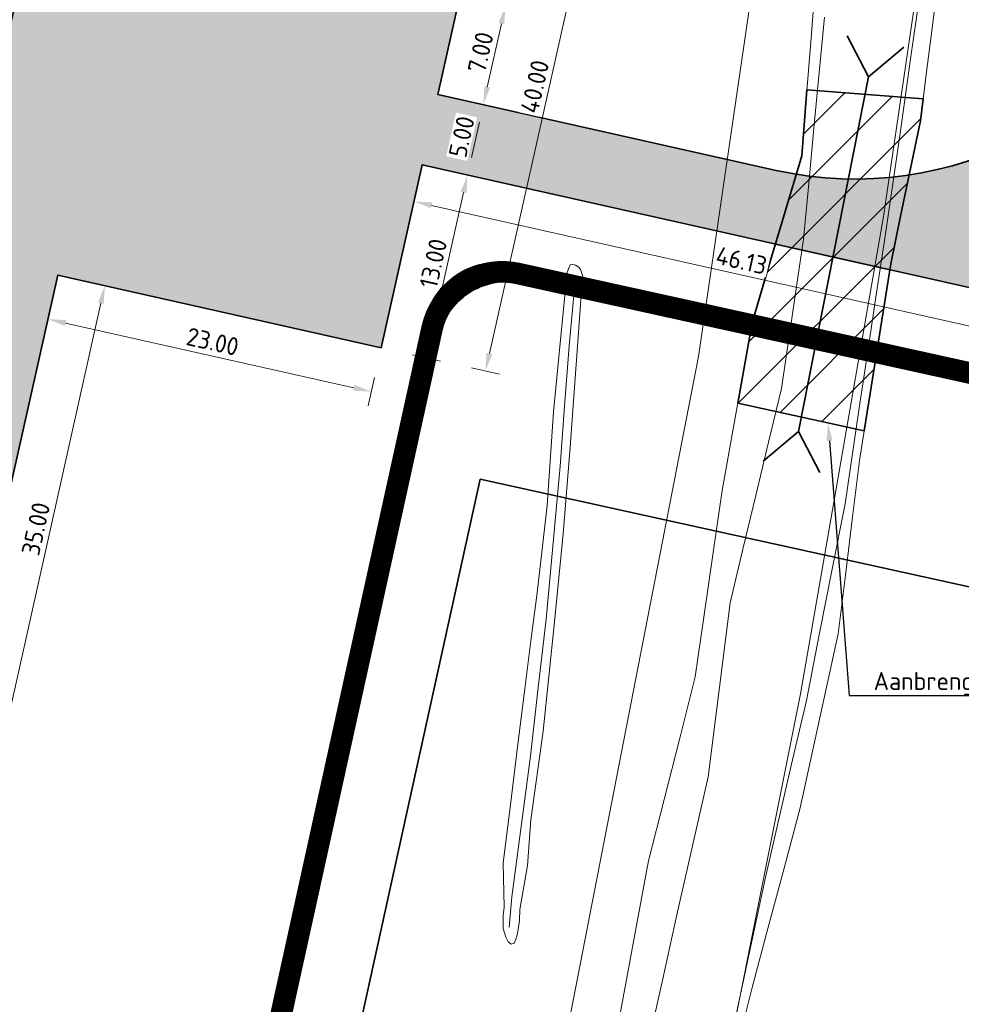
# Model space of a CAD drawing. Header units: metres. Extents: x 250001 to 257773, y 598992 to 609118.
# Tile 525 of 1056: x 254833 to 254898, y 601189 to 601257. Entities that reach past the tile are written whole.
import ezdxf
from ezdxf import colors
from ezdxf.entities.mleader import LeaderData, LeaderLine
from ezdxf.lldxf.tags import DXFTag
from ezdxf.math import Vec2, Vec3

# ---------------------------------------------------------------- set-up
doc = ezdxf.new("R2010")
doc.units = ezdxf.units.M
for name, color, linetype, lineweight in [('B-WE-GW-WATERGANG_BODEM-G', 252, 'Continuous', 18), ('B-WE-GW-WATERGANG_INSTEEK-G', 90, 'Continuous', 18), ('B-WE-GW-WATERGANG_WATERLIJN-G', 252, 'Continuous', 18), ('B-WE-KG-GRENS_PERCEEL-G', 150, 'KG-PERCEEL', 18), ('N-WE-GW-TALUD_KRUIN-G', 90, 'Continuous', 35), ('N-WE-GW-WATERGANG-WERK-A', 92, 'Continuous', 18), ('N-WE-GW-WATERGANG-WERK-G', 90, 'Continuous', 35), ('N-WE-VH-KANTVERHARDING-G', 210, 'Continuous', 35), ('N-WE-VH-VERHARDING_HALFVERHARDING-A', 252, 'Continuous', 18), ('N-WE-WH-DUIKER_BETON-G', 150, 'Continuous', 35), ('T-OI-KL-DATA_EUROFIBER-ALGEMEEN-GN', 90, 'KL-DATA-N', 25), ('T-OI-KL-DATA_GRONINGEN SEAPORTS-ALGEMEEN-GN', 90, 'KL-DATA-N', 25), ('T-OI-KL-ET_MS_KABELBED-GN', 1, 'Continuous', 70), ('T-OI-KLET_MS_20 KV_ENEXIS NETBEHEER BV-GN', 130, 'KL-MS-N', 25), ('T-WA-KG-GRENS_WERK-G', 7, 'XX-WERKGRENS', 35), ('X-XX-AL-AANKLEDING-M', 7, 'Continuous', 18), ('X-XX-AL-AANKLEDING-T25', 7, 'Continuous', 25), ('X-XX-AL-REFERENTIE-G', 7, 'Continuous', 18)]:
    doc.layers.add(name, color=color, linetype=linetype, lineweight=lineweight)
doc.layers.add('HULPLIJN', color=220, linetype='Continuous', plot=False)
doc.layers.add('HULPLIJN ARCERING', color=220, linetype='Continuous', plot=False)
doc.styles.add('NLCS-ISO-ANNOTATIEF-T25', font='NLCS-ISO.ttf', dxfattribs={"height": 2.5})
doc.styles.get("Standard").update_dxf_attribs({"font": 'NLCS-ISO.ttf'})
doc.linetypes.add('IE-TERREINAFSCHEIDING-KUNSTMATIG', pattern='A,4,[82,NLCS.shx,S=0.75,R=90,X=0,Y=0],4,-2', length=10)
tags = doc.linetypes.add('KG-PERCEEL', pattern='A,5.5,-2,["P",Standard,S=1.8,R=0,X=-0.5,Y=-0.9],-2,5.5,-2,[5,NLCS.SHX,S=0.75,R=0,X=0,Y=0],-2', length=19).pattern_tags.tags
tags[6] = DXFTag(74, 10)
tags = doc.linetypes.add('KL-DATA-N', pattern='A,4,-1,[101,NLCS.SHX,S=0.5,R=0,X=0,Y=0],-1,4,-1,["D",Standard,S=1,R=0,X=-0.25,Y=-0.5],-1.5', length=12.5).pattern_tags.tags
tags[18] = DXFTag(74, 10)
tags = doc.linetypes.add('KL-MS-N', pattern='A,4,-1,[103,NLCS.SHX,S=0.75,R=0,X=0,Y=0],-1,4,-1,["M",Standard,S=1,R=0,X=0,Y=-0.5],-2', length=13).pattern_tags.tags
tags[18] = DXFTag(74, 10)
doc.linetypes.add('XX-WERKGRENS', pattern='A,0,[137,NLCS.SHX,S=0.1,R=0,X=-1.1,Y=-1.35],-6', length=6)
doc.dimstyles.new('NLCS-ANNOTATIEF-T25-PIJL_L2_H2', dxfattribs={"dimtxt": 2.5, "dimasz": 2.5, "dimexe": 2, "dimexo": 2, "dimgap": 0.7, "dimtad": 1, "dimzin": 0, "dimdsep": 46, "dimtxsty": 'NLCS-ISO-ANNOTATIEF-T25', "dimcen": 0, "dimdle": 2, "dimclrd": 256, "dimclre": 256, "dimclrt": 256, "dimazin": 0, "dimtfac": 1, "dimtdec": 3, "dimtofl": 0, "dimtmove": 0, "dimatfit": 3, "dimfxl": 2, "dimfxlon": 1, "dimtfillclr": 256, "dimtolj": 1, "dimtzin": 0, "dimlwd": -1, "dimlwe": -1, "dimarcsym": 0})

# ---------------------------------------------------------------- blocks, each defined once
blk = doc.blocks.new('BS2021-132-Xref-KAD-20210617')
at = {"layer": 'B-WE-KG-GRENS_PERCEEL-G', "flags": 128}
for points in [[(254538.578, 601657.184), (254538.94, 601635.822), (254540.814, 601622.218), (254545.506, 601607.205), (254552.542, 601594.07), (254561.458, 601582.342), (254565.64, 601577.182), (254574.424, 601569.751), (254590.974, 601558.604), (254603.81, 601552.862), (254617.32, 601549.147), (254632.52, 601546.782), (254655.488, 601548.133), (254717.3, 601558.604), (254759.524, 601565.697), (254772.358, 601567.048), (254784.518, 601565.697), (254794.312, 601562.995), (254807.824, 601555.902), (254819.306, 601547.458), (254827.414, 601539.351), (254831.804, 601534.622), (254836.534, 601527.867), (254887.538, 601388.03), (254898.346, 601351.551), (254901.384, 601341.417), (254902.736, 601331.622), (254903.074, 601320.138), (254902.398, 601308.316), (254892.942, 601243.802), (254887.2, 601210.7), (254872, 601134.702), (254853.086, 601040.464), (254831.466, 600960.074), (254826.4, 600942.51), (254823.36, 600928.999), (254820.996, 600912.111), (254818.182, 600890.283), (254814.47, 600872.069), (254810.76, 600849.134), (254807.386, 600823.5), (254803.34, 600786.399), (254801.992, 600742.889), (254803.828, 600719.026)], [(254610.95, 601539.057), (254620.526, 601537.032), (254632.716, 601534.862), (254646.61, 601534.483), (254714.96, 601545.393), (254764.004, 601553.341), (254772.526, 601554.2), (254783.088, 601553.631), (254794.588, 601550.204), (254806.336, 601544.436), (254808.404, 601542.345), (254822.126, 601527.357), (254826.638, 601519.725), (254846.41, 601468.283), (254880.554, 601373.96), (254889.134, 601342.215), (254890.03, 601334.441), (254891.58, 601323.258), (254891.16, 601309.778), (254880.102, 601234.086), (254868.068, 601172.197), (254840.214, 601039.559), (254826.116, 600980.13), (254820.389, 600959.644)]]:
    blk.add_lwpolyline(points, dxfattribs=at)
blk = doc.blocks.new('BS2021-132-Xref-inmeting-2d-20210906')
at = {"layer": 'B-WE-GW-WATERGANG_BODEM-G'}
blk.add_lwpolyline([(254866.976, 601194.512), (254867.17, 601196.609), (254867.811, 601201.494), (254868.451, 601206.379), (254868.996, 601211.124), (254869.541, 601215.868), (254869.864, 601219.405), (254870.188, 601222.943), (254870.511, 601226.48), (254870.826, 601230.654), (254871.14, 601234.827), (254871.497, 601238.563), (254871.556, 601239.658)], dxfattribs=at)
at = {"layer": 'B-WE-GW-WATERGANG_INSTEEK-G'}
for points in [[(254882.856, 601186.432), (254883.814, 601190.235), (254884.931, 601194.417), (254886.049, 601198.6), (254887.166, 601202.782), (254888.047, 601206.806), (254888.929, 601210.83), (254889.81, 601214.853), (254890.305, 601218.917), (254890.8, 601222.98), (254891.295, 601227.044), (254892.013, 601231.532), (254892.731, 601236.021), (254893.448, 601240.509), (254894.135, 601243.819), (254894.822, 601247.128), (254895.509, 601250.438), (254895.937, 601253.828), (254896.365, 601257.218), (254896.792, 601260.607)], [(254888.204, 601259.827), (254887.897, 601255.889), (254887.59, 601251.952), (254887.284, 601248.015), (254886.132, 601244.148), (254884.98, 601240.281), (254883.828, 601236.415), (254883.139, 601232.544), (254882.45, 601228.672), (254881.76, 601224.801), (254881.135, 601220.49), (254880.51, 601216.178), (254879.884, 601211.866), (254878.807, 601207.614), (254877.73, 601203.362), (254876.652, 601199.111), (254875.863, 601194.872), (254875.073, 601190.634), (254874.284, 601186.396)], [(254867.722, 601195.735), (254867.698, 601194.972), (254867.601, 601194.341), (254867.543, 601193.982), (254867.426, 601193.603), (254867.319, 601193.39), (254867.118, 601193.322), (254866.912, 601193.487), (254866.737, 601193.826), (254866.572, 601194.428), (254866.572, 601195.321), (254866.642, 601195.9), (254866.56, 601198.972), (254867.063, 601202.991), (254867.565, 601207.01), (254868.067, 601211.029), (254868.49, 601214.359), (254868.912, 601217.688), (254869.622, 601223.758), (254870.058, 601230.259), (254870.444, 601234.293), (254870.83, 601238.327), (254870.848, 601239.04), (254870.965, 601239.778), (254871.101, 601240.166), (254871.217, 601240.438), (254871.401, 601240.467), (254871.586, 601240.418), (254871.8, 601240.287), (254871.916, 601240.127), (254872.1, 601239.642), (254872.13, 601238.972), (254871.966, 601238.317), (254871.715, 601234.812), (254871.464, 601231.307), (254871.212, 601227.802), (254870.731, 601221.798), (254870.123, 601215.69), (254869.732, 601211.902), (254869.341, 601208.113), (254868.477, 601201.947), (254868.257, 601198.793), (254867.722, 601195.735)]]:
    blk.add_lwpolyline(points, dxfattribs=at)
at = {"layer": 'B-WE-GW-WATERGANG_WATERLIJN-G'}
for points in [[(254895.442, 601259.053), (254894.827, 601254.722), (254894.211, 601250.391), (254893.596, 601246.06), (254893.009, 601242.137), (254892.421, 601238.213), (254891.834, 601234.29), (254891.315, 601230.82), (254890.796, 601227.35), (254890.278, 601223.881), (254889.384, 601219.332), (254888.49, 601214.783), (254887.596, 601210.234), (254886.642, 601206.113), (254885.688, 601201.993), (254884.734, 601197.872), (254884.018, 601194.515), (254883.301, 601191.158), (254882.585, 601187.802)], [(254876.65, 601186.503), (254877.628, 601190.936), (254878.605, 601195.37), (254879.7, 601200.154), (254880.795, 601204.938), (254881.297, 601208.961), (254881.799, 601212.983), (254882.301, 601217.006), (254883.194, 601220.722), (254884.086, 601224.438), (254884.978, 601228.155), (254885.87, 601231.871), (254886.379, 601235.325), (254886.887, 601238.779), (254887.395, 601242.233), (254887.757, 601246.083), (254888.12, 601249.932), (254888.482, 601253.782), (254888.844, 601257.631)]]:
    blk.add_lwpolyline(points, dxfattribs=at)
blk = doc.blocks.new('*D178')
at = {"layer": 'Defpoints', "color": 0, "transparency": 16777216}
for p in [(254866.85, 601273.73), (254874.085, 601272.107), (254858.098, 601234.699)]:
    blk.add_point(p, dxfattribs=at)
at = {"layer": 'X-XX-AL-AANKLEDING-M', "transparency": 16777216}
for p, q in [((254873.109, 601272.326), (254875.061, 601271.889)), ((254865.606, 601234.296), (254873.812, 601270.888)), ((254864.357, 601233.295), (254866.308, 601232.858))]:
    blk.add_line(p, q, dxfattribs=at)
for points in [[(254873.608, 601270.933), (254874.015, 601270.842), (254874.085, 601272.107)], [(254865.403, 601234.342), (254865.81, 601234.251), (254865.333, 601233.077)]]:
    blk.add_solid(points, dxfattribs=at)
at = {"layer": 'X-XX-AL-AANKLEDING-M', "transparency": 16777216, "insert": (254868.758, 601252.805), "char_height": 1.25, "attachment_point": 5, "rotation": 77.36094, "style": 'NLCS-ISO-ANNOTATIEF-T25', "bg_fill": 3, "box_fill_scale": 1.1, "bg_fill_color": 256, "bg_fill_true_color": 13158600, "bg_fill_transparency": 0}
blk.add_mtext('\\A1;40.00', dxfattribs=at)
blk = doc.blocks.new('*D180')
at = {"layer": 'Defpoints', "color": 0, "transparency": 16777216}
for p in [(254860.942, 601247.384), (254864.087, 601246.679), (254858.098, 601234.699)]:
    blk.add_point(p, dxfattribs=at)
at = {"layer": 'X-XX-AL-AANKLEDING-M', "transparency": 16777216}
for p, q in [((254863.112, 601246.898), (254865.063, 601246.46)), ((254861.516, 601235.214), (254863.814, 601245.459)), ((254860.267, 601234.213), (254862.219, 601233.775))]:
    blk.add_line(p, q, dxfattribs=at)
for points in [[(254863.611, 601245.505), (254864.017, 601245.413), (254864.087, 601246.679)], [(254861.313, 601235.259), (254861.72, 601235.168), (254861.243, 601233.994)]]:
    blk.add_solid(points, dxfattribs=at)
at = {"layer": 'X-XX-AL-AANKLEDING-M', "transparency": 16777216, "insert": (254861.714, 601240.55), "char_height": 1.25, "attachment_point": 5, "rotation": 77.36094, "style": 'NLCS-ISO-ANNOTATIEF-T25', "bg_fill": 3, "box_fill_scale": 1.1, "bg_fill_color": 256, "bg_fill_true_color": 13158600, "bg_fill_transparency": 0}
blk.add_mtext('\\A1;13.00', dxfattribs=at)
blk = doc.blocks.new('*D181')
at = {"layer": 'Defpoints', "color": 0, "transparency": 16777216}
for p in [(254863.568, 601259.093), (254866.713, 601258.388), (254862.036, 601252.263)]:
    blk.add_point(p, dxfattribs=at)
at = {"layer": 'X-XX-AL-AANKLEDING-M', "transparency": 16777216}
for p, q in [((254865.737, 601258.607), (254867.689, 601258.169)), ((254865.455, 601252.777), (254866.44, 601257.168)), ((254864.206, 601251.776), (254866.157, 601251.339))]:
    blk.add_line(p, q, dxfattribs=at)
for points in [[(254866.236, 601257.214), (254866.643, 601257.123), (254866.713, 601258.388)], [(254865.252, 601252.823), (254865.658, 601252.732), (254865.181, 601251.558)]]:
    blk.add_solid(points, dxfattribs=at)
at = {"layer": 'X-XX-AL-AANKLEDING-M', "transparency": 16777216, "insert": (254864.996, 601255.186), "char_height": 1.25, "attachment_point": 5, "rotation": 77.36094, "style": 'NLCS-ISO-ANNOTATIEF-T25', "bg_fill": 3, "box_fill_scale": 1.1, "bg_fill_color": 256, "bg_fill_true_color": 13158600, "bg_fill_transparency": 0}
blk.add_mtext('\\A1;7.00', dxfattribs=at)
blk = doc.blocks.new('*U194')
for points in [[(-1.79, 2.654), (0, 0), (-2.983, -1.164)], [(26.908, -6.31), (23.925, -7.474), (25.715, -10.128)]]:
    blk.add_lwpolyline(points)
at = {"ltscale": 0.25}
blk.add_lwpolyline([(0, 0), (23.925, -7.474)], dxfattribs=at)
blk = doc.blocks.new('*D197')
at = {"layer": 'Defpoints', "color": 0, "transparency": 16777216}
for p in [(254860.942, 601247.384), (254905.959, 601237.289), (254905.39, 601234.751)]:
    blk.add_point(p, dxfattribs=at)
at = {"layer": 'X-XX-AL-AANKLEDING-M', "transparency": 16777216}
for p, q in [((254860.592, 601245.821), (254860.154, 601243.87)), ((254861.593, 601244.572), (254904.17, 601235.024)), ((254905.609, 601235.726), (254905.171, 601233.775))]:
    blk.add_line(p, q, dxfattribs=at)
for points in [[(254861.638, 601244.775), (254861.547, 601244.369), (254860.373, 601244.845)], [(254904.216, 601235.227), (254904.125, 601234.821), (254905.39, 601234.751)]]:
    blk.add_solid(points, dxfattribs=at)
at = {"layer": 'X-XX-AL-AANKLEDING-M', "transparency": 16777216, "insert": (254883.095, 601240.749), "char_height": 1.25, "attachment_point": 5, "rotation": 347.36094, "style": 'NLCS-ISO-ANNOTATIEF-T25', "bg_fill": 3, "box_fill_scale": 1.1, "bg_fill_color": 256, "bg_fill_true_color": 13158600, "bg_fill_transparency": 0}
blk.add_mtext('\\A1;46.13', dxfattribs=at)
blk = doc.blocks.new('*D248')
at = {"layer": 'Defpoints', "color": 0, "transparency": 16777216}
for p in [(254862.036, 601252.263), (254865.181, 601251.558), (254860.942, 601247.384)]:
    blk.add_point(p, dxfattribs=at)
at = {"layer": 'X-XX-AL-AANKLEDING-M', "transparency": 16777216}
for p, q in [((254864.206, 601251.776), (254866.157, 601251.339)), ((254864.361, 601247.899), (254864.908, 601250.338)), ((254863.112, 601246.898), (254865.063, 601246.46))]:
    blk.add_line(p, q, dxfattribs=at)
for points in [[(254864.705, 601250.384), (254865.111, 601250.292), (254865.181, 601251.558)], [(254864.158, 601247.944), (254864.564, 601247.853), (254864.087, 601246.679)]]:
    blk.add_solid(points, dxfattribs=at)
at = {"layer": 'X-XX-AL-AANKLEDING-M', "transparency": 16777216, "insert": (254863.683, 601249.332), "char_height": 1.25, "attachment_point": 5, "rotation": 77.36094, "style": 'NLCS-ISO-ANNOTATIEF-T25', "bg_fill": 3, "box_fill_scale": 1.1, "bg_fill_color": 256, "bg_fill_true_color": 13158600, "bg_fill_transparency": 0}
blk.add_mtext('\\A1;5.00', dxfattribs=at)
blk = doc.blocks.new('*D249')
at = {"layer": 'Defpoints', "color": 0, "transparency": 16777216}
for p in [(254890.978, 601271.394), (254906.145, 601251.52)]:
    blk.add_point(p, dxfattribs=at)
at = {"layer": 'X-XX-AL-AANKLEDING-M', "transparency": 16777216}
blk.add_line((254900.867, 601258.436), (254905.387, 601252.514), dxfattribs=at)
blk.add_solid([(254905.552, 601252.641), (254905.221, 601252.388), (254906.145, 601251.52)], dxfattribs=at)
at = {"layer": 'X-XX-AL-AANKLEDING-M', "transparency": 16777216, "insert": (254903.523, 601256.564), "char_height": 1.25, "attachment_point": 5, "rotation": 307.35089, "style": 'NLCS-ISO-ANNOTATIEF-T25'}
blk.add_mtext('\\A1;R=25.00', dxfattribs=at)
blk = doc.blocks.new('*D259')
at = {"layer": 'Defpoints', "color": 0, "transparency": 16777216}
for p in [(254835.655, 601239.732), (254838.922, 601238.999), (254827.997, 601205.58)]:
    blk.add_point(p, dxfattribs=at)
at = {"layer": 'X-XX-AL-AANKLEDING-M', "transparency": 16777216}
for p, q in [((254837.947, 601239.218), (254839.898, 601238.78)), ((254831.538, 601206.067), (254838.649, 601237.779)), ((254830.288, 601205.066), (254832.24, 601204.628))]:
    blk.add_line(p, q, dxfattribs=at)
for points in [[(254838.446, 601237.825), (254838.852, 601237.734), (254838.922, 601238.999)], [(254831.334, 601206.112), (254831.741, 601206.021), (254831.264, 601204.847)]]:
    blk.add_solid(points, dxfattribs=at)
at = {"layer": 'X-XX-AL-AANKLEDING-M', "transparency": 16777216, "insert": (254834.142, 601222.136), "char_height": 1.25, "attachment_point": 5, "rotation": 77.36094, "style": 'NLCS-ISO-ANNOTATIEF-T25', "bg_fill": 3, "box_fill_scale": 1.1, "bg_fill_color": 256, "bg_fill_true_color": 13158600, "bg_fill_transparency": 0}
blk.add_mtext('\\A1;35.00', dxfattribs=at)
blk = doc.blocks.new('*D260')
at = {"layer": 'Defpoints', "color": 0, "transparency": 16777216}
for p in [(254835.655, 601239.732), (254858.098, 601234.699), (254857.414, 601231.651)]:
    blk.add_point(p, dxfattribs=at)
at = {"layer": 'X-XX-AL-AANKLEDING-M', "transparency": 16777216}
for p, q in [((254835.191, 601237.659), (254834.753, 601235.708)), ((254836.191, 601236.41), (254856.195, 601231.925)), ((254857.633, 601232.627), (254857.196, 601230.675))]:
    blk.add_line(p, q, dxfattribs=at)
for points in [[(254836.237, 601236.613), (254836.146, 601236.207), (254834.972, 601236.684)], [(254856.24, 601232.128), (254856.149, 601231.721), (254857.414, 601231.651)]]:
    blk.add_solid(points, dxfattribs=at)
at = {"layer": 'X-XX-AL-AANKLEDING-M', "transparency": 16777216, "insert": (254846.406, 601235.119), "char_height": 1.25, "attachment_point": 5, "rotation": 347.36094, "style": 'NLCS-ISO-ANNOTATIEF-T25', "bg_fill": 3, "box_fill_scale": 1.1, "bg_fill_color": 256, "bg_fill_true_color": 13158600, "bg_fill_transparency": 0}
blk.add_mtext('\\A1;23.00', dxfattribs=at)

msp = doc.modelspace()

# ---------------------------------------------------------------- hatches: boundary and pattern name
at = {"layer": 'N-WE-GW-WATERGANG-WERK-A'}
h = msp.add_hatch(dxfattribs=at)
h.set_pattern_fill('AGW-WERK_AANVULLEN-SO', color=256, pattern_type=2)
h.set_pattern_definition([(45, (0, 0), (-1.767766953, 1.767766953), [])])
h.paths.add_polyline_path([(254891.597, 601228.93), (254882.839, 601230.857), (254883.139, 601232.544), (254883.828, 601236.415), (254884.98, 601240.281), (254886.132, 601244.148), (254887.284, 601248.015), (254887.59, 601251.952), (254887.64, 601252.587), (254895.701, 601251.96), (254895.509, 601250.438), (254894.822, 601247.128), (254894.135, 601243.819), (254893.448, 601240.509), (254892.731, 601236.021), (254892.013, 601231.532)])
at = {"layer": 'N-WE-VH-VERHARDING_HALFVERHARDING-A'}
h = msp.add_hatch(dxfattribs=at)
h.set_pattern_fill('AVH-HALFVERHARDING-SO', color=256, pattern_type=2)
h.set_pattern_definition([(50, (254847.808, 601253.6878), (3.5863, -0.31376), [0.375, -4.125]), (355, (254847.808, 601253.688), (-0.693757, 3.76096), [0.3, -3.3]), (100.4514, (254848.107, 601253.6617), (2.892547, 3.4472), [0.3187, -3.50571]), (46.1842, (254847.808, 601254.688), (5.336205, -0.827595), [0.5625, -6.1875]), (96.6356, (254848.253, 601254.619), (4.67331, 4.87059), [0.47805, -5.25856]), (351.1842, (254847.808, 601254.688), (4.67331, 4.87059), [0.45, -4.95]), (21, (254848.308, 601254.4378), (2.984535, -2.013094), [0.375, -4.125]), (326, (254848.308, 601254.438), (1.216577, 3.62575), [0.3, -3.3]), (71.4514, (254848.557, 601254.27), (4.201113, 1.61265), [0.3187, -3.50571]), (37.5, (254847.8081, 601253.6878), (0.060799, 1.664469), [0, -3.26, 0, -3.35, 0, -3.3125]), (7.5, (254847.8081, 601253.6878), (1.315348, 1.972059), [0, -1.91, 0, -3.185, 0, -1.2625]), (327.5, (254846.6931, 601253.6878), (2.669112, -0.112774), [0, -1.25, 0, -3.9, 0, -5.175]), (317.5, (254846.193, 601253.6878), (2.91593, 0.500525), [0, -1.625, 0, -2.59, 0, -3.675])])
edge = h.paths.add_edge_path()
edge.add_line((254940.453, 601403.428), (254953.354, 601350.437))
edge.add_line((254953.354, 601350.437), (254909.724, 601236.445))
edge.add_line((254909.724, 601236.445), (254860.942, 601247.384))
edge.add_line((254860.942, 601247.384), (254858.098, 601234.699))
edge.add_line((254858.098, 601234.699), (254835.655, 601239.732))
edge.add_line((254835.655, 601239.732), (254832.373, 601225.095))
edge.add_line((254832.373, 601225.095), (254827.997, 601205.58))
edge.add_line((254827.997, 601205.58), (254825.07, 601206.236))
edge.add_line((254825.07, 601206.236), (254814.998, 601161.32))
edge.add_arc((254839.392, 601155.85), 25, 167.36094, 205.65948)
edge.add_line((254816.857, 601145.024), (254830.669, 601116.272))
edge.add_arc((254853.204, 601127.098), 25, 205.65948, 227.89878)
edge.add_line((254836.443, 601108.549), (254908.727, 601043.233))
edge.add_line((254908.727, 601043.233), (254908.681, 601043.024))
edge.add_line((254908.681, 601043.024), (254907.645, 601038.26))
edge.add_line((254907.645, 601038.26), (254907.388, 601037.1))
edge.add_line((254907.388, 601037.1), (254905.454, 601042.146))
edge.add_line((254905.454, 601042.146), (254833.994, 601106.718))
edge.add_arc((254850.755, 601125.267), 25, 205.65948, 227.89878, ccw=False)
edge.add_line((254828.221, 601114.442), (254813.003, 601146.119))
edge.add_arc((254835.538, 601156.944), 25, 167.36094, 205.65948, ccw=False)
edge.add_line((254811.144, 601162.414), (254823.355, 601216.869))
edge.add_arc((254798.96, 601222.339), 25, 347.36094, 437.36094)
edge.add_line((254804.431, 601246.734), (254797.6, 601248.265))
edge.add_line((254797.6, 601248.265), (254798.913, 601254.12))
edge.add_line((254798.913, 601254.12), (254820.38, 601249.306))
edge.add_arc((254822.568, 601259.064), 10, 257.36094, 347.36094)
edge.add_line((254832.326, 601256.876), (254837.577, 601280.294))
edge.add_line((254837.577, 601280.294), (254866.85, 601273.73))
edge.add_line((254866.85, 601273.73), (254862.036, 601252.263))
edge.add_line((254862.036, 601252.263), (254885.508, 601247))
edge.add_arc((254890.978, 601271.394), 25, 257.36094, 339.05591)
edge.add_line((254914.326, 601262.457), (254945.341, 601343.491))
edge.add_arc((254921.993, 601352.427), 25, 339.05591, 373.68306)
edge.add_line((254946.283, 601358.341), (254935.724, 601401.715))
edge.add_line((254935.724, 601401.715), (254940.453, 601403.428))

# ---------------------------------------------------------------- linework, layer by layer
at = {"layer": 'HULPLIJN', "flags": 128}
for points in [[(254885.458, 601241.886), (254893.384, 601240.109)], [(254883.716, 601235.784), (254892.388, 601233.875)]]:
    msp.add_lwpolyline(points, dxfattribs=at)
at = {"layer": 'HULPLIJN ARCERING', "flags": 128}
msp.add_lwpolyline([(254832.326, 601256.876), (254837.577, 601280.294), (254866.85, 601273.73), (254862.036, 601252.263), (254885.508, 601247, 0.372368), (254914.326, 601262.457), (254945.341, 601343.491, 0.15225), (254946.283, 601358.341), (254935.724, 601401.715), (254940.453, 601403.428), (254953.354, 601350.437), (254909.724, 601236.445), (254860.942, 601247.384), (254858.098, 601234.699), (254835.655, 601239.732), (254832.373, 601225.095)], format="xyb", dxfattribs=at)
at = {"layer": 'N-WE-GW-TALUD_KRUIN-G', "flags": 128}
msp.add_lwpolyline([(254895.701, 601251.96), (254887.64, 601252.587)], dxfattribs=at)
at = {"layer": 'N-WE-GW-WATERGANG-WERK-G', "flags": 128}
msp.add_lwpolyline([(254891.597, 601228.93), (254882.839, 601230.857), (254883.139, 601232.544), (254883.828, 601236.415), (254884.98, 601240.281), (254886.132, 601244.148), (254887.284, 601248.015), (254887.59, 601251.952), (254887.64, 601252.587), (254895.701, 601251.96), (254895.509, 601250.438), (254894.822, 601247.128), (254894.135, 601243.819), (254893.448, 601240.509), (254892.731, 601236.021), (254892.013, 601231.532)], close=True, dxfattribs=at)
at = {"layer": 'N-WE-VH-KANTVERHARDING-G', "flags": 128}
for points in [[(254907.388, 601037.1), (254905.454, 601042.146), (254833.994, 601106.718, -0.097343), (254828.221, 601114.442), (254813.003, 601146.119, -0.168682), (254811.144, 601162.414), (254823.355, 601216.869, 0.414214), (254804.431, 601246.734), (254797.6, 601248.265), (254798.913, 601254.12), (254820.38, 601249.306, 0.414214), (254832.326, 601256.876), (254837.577, 601280.294), (254866.85, 601273.73), (254862.036, 601252.263), (254885.508, 601247, 0.372368), (254914.326, 601262.457), (254945.341, 601343.491, 0.15225), (254946.283, 601358.341), (254935.365, 601403.188), (254924.797, 601431.659), (254924.495, 601450.562)], [(254940.453, 601403.428), (254953.354, 601350.437), (254909.724, 601236.445), (254860.942, 601247.384), (254858.098, 601234.699), (254835.655, 601239.732), (254827.997, 601205.58), (254825.07, 601206.236), (254814.998, 601161.32, 0.168682), (254816.857, 601145.024), (254830.669, 601116.272, 0.097343), (254836.443, 601108.549), (254908.727, 601043.233)]]:
    msp.add_lwpolyline(points, format="xyb", dxfattribs=at)
at = {"layer": 'T-OI-KL-DATA_EUROFIBER-ALGEMEEN-GN'}
msp.add_lwpolyline([(254943.32, 601118.736), (254943.382, 601118.982, 0.413212), (254939.942, 601125.145), (254846.959, 601145.684, -0.381806), (254843.175, 601151.78), (254861.688, 601235.907, -0.362232), (254867.646, 601239.715), (254960.472, 601219.287, 0.397553), (254966.06, 601222.724), (254966.257, 601223.614)], format="xyb", dxfattribs=at)
at = {"layer": 'T-OI-KL-DATA_GRONINGEN SEAPORTS-ALGEMEEN-GN'}
msp.add_lwpolyline([(254943.285, 601118.885, 0.366304), (254939.903, 601124.848), (254846.805, 601145.439, -0.418151), (254842.976, 601151.858), (254861.559, 601236.304, -0.330582), (254867.517, 601240.113), (254960.416, 601219.669, 0.437286), (254966.038, 601223.23)], format="xyb", dxfattribs=at)
at = {"layer": 'T-OI-KL-ET_MS_KABELBED-GN', "color": 241, "linetype": 'Continuous', "true_color": 0xf7abae, "const_width": 1.5}
msp.add_lwpolyline([(254943.386, 601119.046, 0.456834), (254939.054, 601125.309), (254846.845, 601145.601, -0.414214), (254843.037, 601151.558), (254861.628, 601236.037, -0.414214), (254867.585, 601239.845), (254959.534, 601219.611, 0.48143), (254966.092, 601223.823)], format="xyb", dxfattribs=at)
at = {"layer": 'T-OI-KL-ET_MS_KABELBED-GN', "flags": 128}
for points in [[(254942.764, 601118.904, 0.411706), (254938.947, 601124.82), (254846.25, 601145.22, -0.414214), (254842.441, 601151.177), (254861.032, 601235.656, -0.50587), (254868.181, 601240.226), (254959.641, 601220.099, 0.415457), (254965.604, 601223.928)], [(254944.155, 601119.566, 0.414898), (254940.349, 601125.536), (254847.441, 601145.981, -0.414214), (254843.633, 601151.939), (254862.009, 601235.441, -0.414214), (254867.966, 601239.25), (254960.327, 601218.924, 0.414847), (254966.287, 601222.743)]]:
    msp.add_lwpolyline(points, format="xyb", dxfattribs=at)
at = {"layer": 'T-OI-KLET_MS_20 KV_ENEXIS NETBEHEER BV-GN'}
for points in [[(254942.785, 601119.002, 0.411706), (254938.967, 601124.918), (254846.369, 601145.296, -0.414214), (254842.56, 601151.254), (254861.323, 601236.514, -0.414214), (254867.281, 601240.322), (254959.62, 601220.001, 0.415457), (254965.582, 601223.831)], [(254944.155, 601119.566, 0.400703), (254940.327, 601125.438), (254847.42, 601145.884, -0.414214), (254843.535, 601151.961), (254861.911, 601235.463, -0.414214), (254867.988, 601239.347), (254960.348, 601219.022, 0.400651), (254966.287, 601222.743, 0.414847)]]:
    msp.add_lwpolyline(points, format="xyb", dxfattribs=at)
at = {"layer": 'T-WA-KG-GRENS_WERK-G', "linetype": 'IE-TERREINAFSCHEIDING-KUNSTMATIG'}
msp.add_lwpolyline([(254864.957, 601225.577), (255044.657, 601186.03), (255029.182, 601115.713), (254849.483, 601155.259)], close=True, dxfattribs=at)

# ---------------------------------------------------------------- block references
at = {"layer": 'N-WE-WH-DUIKER_BETON-G', "rotation": 96.15520217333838}
msp.add_blockref('*U194', (254887.043, 601228.888), dxfattribs=at)
at = {"layer": 'X-XX-AL-REFERENTIE-G'}
for name in ['BS2021-132-Xref-KAD-20210617', 'BS2021-132-Xref-inmeting-2d-20210906']:
    msp.add_blockref(name, (0, 0), dxfattribs=at)

# ---------------------------------------------------------------- dimensions: what is measured, and where the dimension line sits
at = {"layer": 'X-XX-AL-AANKLEDING-M'}
dim = msp.add_radius_dim(center=(254890.978, 601271.394), mpoint=(254906.145, 601251.52), dimstyle='NLCS-ANNOTATIEF-T25-PIJL_L2_H2', override={"dimpost": 'R=<>'}, dxfattribs=at)
dim.commit()
dim.dimension.update_dxf_attribs({"geometry": '*D249', "text_midpoint": (254902.748, 601255.972), "dimtype": 164})

# ---------------------------------------------------------------- next in the draw order: dimensions: what is measured, and where the dimension line sits
dim = msp.add_linear_dim(base=(254866.713, 601258.388), p1=(254862.036, 601252.263), p2=(254863.568, 601259.093), angle=257.36094, dimstyle='NLCS-ANNOTATIEF-T25-PIJL_L2_H2', override={"dimtfill": 1}, dxfattribs=at)
dim.commit()
dim.dimension.update_dxf_attribs({"geometry": '*D181', "text_midpoint": (254864.996, 601255.186)})
dim = msp.add_aligned_dim(p1=(254827.997, 601205.58), p2=(254835.655, 601239.732), distance=-3.348, dimstyle='NLCS-ANNOTATIEF-T25-PIJL_L2_H2', override={"dimtfill": 1}, dxfattribs=at)
dim.commit()
dim.dimension.update_dxf_attribs({"geometry": '*D259', "text_midpoint": (254834.142, 601222.136)})

# ---------------------------------------------------------------- next in the draw order: leaders
at = {"layer": 'X-XX-AL-AANKLEDING-T25'}
ml = msp.add_multileader_mtext('Standard', dxfattribs=at)
ml.set_content('Aanbrengen dam met duiker', color=256, style='NLCS-ISO-ANNOTATIEF-T25')
ml.set_leader_properties(color=256, linetype='ByLayer', lineweight=-1)
ml.build(insert=Vec2(0, 0))
ml.multileader.update_dxf_attribs({"text_left_attachment_type": 5, "text_right_attachment_type": 5, "dogleg_length": 2.5, "arrow_head_size": 1.25, "scale": 0.5})
ctx = ml.context
ctx.base_point, ctx.scale, ctx.char_height, ctx.arrow_head_size, ctx.landing_gap_size, ctx.plane_origin = Vec3(254891.813, 601210.583), 0.5, 1.25, 1.25, 0.45, Vec3(254923.236, 601224.695)
ctx.left_attachment, ctx.right_attachment = 5, 5
notes = []
notes.append((ctx, [(1, (1, 1, 0), (254890.563, 601210.583), (1, 0), 1.25, [(0, [(254889.107, 601229.478)], 0, [])])]))
ctx.mtext.insert, ctx.mtext.flow_direction = Vec3(254892.263, 601212.208), 5
ctx.mtext.has_bg_fill, ctx.mtext.bg_color, ctx.mtext.bg_scale_factor, ctx.mtext.bg_transparency, ctx.mtext.use_window_bg_color = 1, -1027028792, 1.5, 0, 1
for ctx, leaders in notes:
    for number, flags, end, landing, length, lines in leaders:
        leader = LeaderData()
        leader.index, (leader.has_last_leader_line, leader.has_dogleg_vector, leader.attachment_direction) = number, flags
        leader.last_leader_point, leader.dogleg_vector, leader.dogleg_length = Vec3(end), Vec3(landing), length
        for number, points, colour, breaks in lines:
            line = LeaderLine()
            line.index, line.vertices, line.color, line.breaks = number, Vec3.list(points), colors.encode_raw_color(colour), breaks
            leader.lines.append(line)
        ctx.leaders.append(leader)

# ---------------------------------------------------------------- next in the draw order: dimensions: what is measured, and where the dimension line sits
at = {"layer": 'X-XX-AL-AANKLEDING-M'}
dim = msp.add_aligned_dim(p1=(254858.098, 601234.699), p2=(254866.85, 601273.73), distance=-7.415, dimstyle='NLCS-ANNOTATIEF-T25-PIJL_L2_H2', override={"dimtfill": 1}, dxfattribs=at)
dim.commit()
dim.dimension.update_dxf_attribs({"geometry": '*D178', "text_midpoint": (254868.758, 601252.805)})

# ---------------------------------------------------------------- next in the draw order: dimensions: what is measured, and where the dimension line sits
dim = msp.add_aligned_dim(p1=(254858.098, 601234.699), p2=(254860.942, 601247.384), distance=-3.223, dimstyle='NLCS-ANNOTATIEF-T25-PIJL_L2_H2', override={"dimtfill": 1}, dxfattribs=at)
dim.commit()
dim.dimension.update_dxf_attribs({"geometry": '*D180', "text_midpoint": (254861.714, 601240.55)})

# ---------------------------------------------------------------- next in the draw order: dimensions: what is measured, and where the dimension line sits
for p1, p2, distance, picture, middle in [((254860.9424, 601247.384), (254905.9591, 601237.2894), -2.6018, '*D197', (254883.0948, 601240.7493)), ((254835.655, 601239.732), (254858.098, 601234.699), -3.124, '*D260', (254846.406, 601235.119))]:
    dim = msp.add_aligned_dim(p1=p1, p2=p2, distance=distance, dimstyle='NLCS-ANNOTATIEF-T25-PIJL_L2_H2', override={"dimtfill": 1}, dxfattribs=at)
    dim.commit()
    dim.dimension.update_dxf_attribs({"geometry": picture, "text_midpoint": middle})

# ---------------------------------------------------------------- next in the draw order: dimensions: what is measured, and where the dimension line sits
dim = msp.add_linear_dim(base=(254865.181, 601251.558), p1=(254860.942, 601247.384), p2=(254862.036, 601252.263), angle=257.36094, dimstyle='NLCS-ANNOTATIEF-T25-PIJL_L2_H2', override={"dimtfill": 1}, dxfattribs=at)
dim.commit()
dim.dimension.update_dxf_attribs({"geometry": '*D248', "text_midpoint": (254863.683, 601249.332)})

doc.saveas('drawing.dxf')
